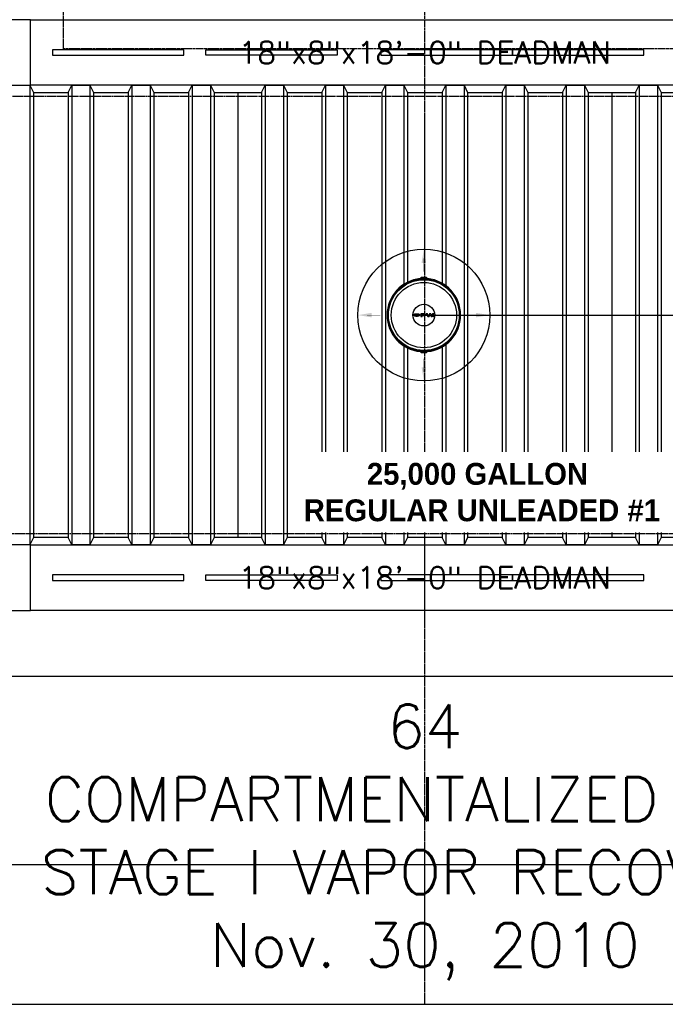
# Model space of a CAD drawing. Extents: x -169 to 7270, y -140 to 2984.
# Tile 491 of 656: x 1587 to 1764, y 1128 to 1398. Entities that reach past the tile are written whole.
import ezdxf
from ezdxf.enums import TextEntityAlignment as Align

# ---------------------------------------------------------------- set-up
doc = ezdxf.new("R2010")
doc.units = 0
doc.header["$MEASUREMENT"] = 0
for name, pattern in [('CENTER1', [0.6625, 0.5, -0.075, 0.0125, -0.075]), ('HIDDEN3', [0.1875, 0.125, -0.0625]), ('VENT', [0.04, 0.02, -0.02])]:
    doc.linetypes.add(name, pattern=pattern)
doc.layers.get('0').update_dxf_attribs({"color": 255, "linetype": 'CONTINUOUS'})
doc.layers.add('FREEZE-LINES', color=8, linetype='CONTINUOUS', plot=False)
for name, color, linetype in [('FREEZE-OUTLINE-TITLES', 60, 'CONTINUOUS'), ('MULTI-PORT-MANHOLE-HATCH', 252, 'CONTINUOUS'), ('PIPING-VENT', 3, 'VENT'), ('TANK-ANCHOR', 4, 'CONTINUOUS'), ('TANK-DESCRIPTION', 3, 'CONTINUOUS'), ('TANK-MANHOLE-COVER-18', 2, 'CONTINUOUS'), ('TANK-MANHOLE-COVER-HATCH-18', 7, 'CONTINUOUS'), ('TANK-SLAB', 6, 'CONTINUOUS'), ('TANK-SLOPE', 3, 'CONTINUOUS'), ('TANK-UST', 5, 'CONTINUOUS'), ('TANK-UST-RIB', 7, 'CONTINUOUS'), ('TEXT', 3, 'CONTINUOUS')]:
    doc.layers.add(name, color=color, linetype=linetype)
doc.styles.add('BOLD', font='bold', dxfattribs={"height": 7.2})
doc.styles.add('SIMPLEX', font='simplex')

msp = doc.modelspace()

# ---------------------------------------------------------------- hatches: boundary and pattern name
at = {"layer": 'TANK-MANHOLE-COVER-HATCH-18', "linetype": 'Continuous'}
h = msp.add_hatch(color=256, dxfattribs=at)
h.paths.add_polyline_path([(1696.48005, 1317.22151), (1696.41418, 1317.26267), (1696.33596, 1317.2997), (1696.24677, 1317.33124), (1696.14934, 1317.3573), (1696.04505, 1317.37649), (1695.93665, 1317.38882), (1695.82413, 1317.39429), (1695.71162, 1317.39152), (1695.60185, 1317.38327), (1695.49482, 1317.36678), (1695.39329, 1317.34481), (1695.29999, 1317.31598), (1695.21629, 1317.28166), (1695.14495, 1317.24186), (1695.08458, 1317.19794), (1695.03931, 1317.15127), (1695.01564, 1317.11422), (1694.99816, 1317.07717), (1694.98994, 1317.02503), (1694.99818, 1316.97426), (1695.02151, 1316.9235), (1695.05994, 1316.87548), (1695.0961, 1316.84408), (1695.14503, 1316.80963), (1695.21639, 1316.76985), (1695.30009, 1316.73556), (1695.3934, 1316.70676), (1695.49495, 1316.68346), (1695.60198, 1316.66838), (1695.71175, 1316.6588), (1695.82427, 1316.65744), (1695.93678, 1316.66295), (1696.04518, 1316.67532), (1696.14946, 1316.69455), (1696.24688, 1316.72064), (1696.33606, 1316.75221), (1696.41426, 1316.78928), (1696.48012, 1316.83045), (1696.53225, 1316.87574), (1696.57066, 1316.92377), (1696.59398, 1316.97455), (1696.60221, 1317.02532), (1696.59396, 1317.07746), (1696.57063, 1317.12685), (1696.5322, 1317.17487)])
h.paths.add_polyline_path([(1696.24406, 1317.11582), (1696.26739, 1317.07191), (1696.27564, 1317.02526), (1696.26741, 1316.97998), (1696.24409, 1316.93606), (1696.20431, 1316.89489), (1696.1508, 1316.85784), (1696.08494, 1316.82626), (1696.00948, 1316.80293), (1695.92715, 1316.78507), (1695.84071, 1316.77682), (1695.75152, 1316.77681), (1695.66507, 1316.78503), (1695.58274, 1316.80285), (1695.50727, 1316.82616), (1695.4414, 1316.85771), (1695.38925, 1316.89475), (1695.34945, 1316.9359), (1695.32475, 1316.97981), (1695.31651, 1317.02509), (1695.32473, 1317.07174), (1695.34942, 1317.11566), (1695.38921, 1317.15683), (1695.44134, 1317.19388), (1695.5072, 1317.22408), (1695.58266, 1317.24879), (1695.66499, 1317.26528), (1695.75143, 1317.27352), (1695.84062, 1317.27354), (1695.92707, 1317.26532), (1696.0094, 1317.24887), (1696.08487, 1317.22419), (1696.15074, 1317.19401), (1696.20426, 1317.15697)], flags=16)
h = msp.add_hatch(color=256, dxfattribs=at)
h.paths.add_polyline_path([(1698.00173, 1317.36037), (1697.92489, 1317.37957), (1697.84256, 1317.39053), (1697.75749, 1317.39463), (1696.94792, 1317.39449), (1696.94805, 1316.65765), (1697.29246, 1316.65771), (1697.29241, 1316.94174), (1697.75757, 1316.94183), (1697.84264, 1316.94596), (1697.92497, 1316.95695), (1698.0018, 1316.9748), (1698.07041, 1317.00088), (1698.12803, 1317.03108), (1698.1733, 1317.06677), (1698.20348, 1317.10656), (1698.21994, 1317.14773), (1698.21994, 1317.1889), (1698.20346, 1317.23006), (1698.17327, 1317.26847), (1698.12798, 1317.30414), (1698.07035, 1317.33569)])
h.paths.add_polyline_path([(1697.29235, 1317.27929), (1697.75751, 1317.27937), (1697.81651, 1317.27527), (1697.8714, 1317.2643), (1697.91805, 1317.24647), (1697.95511, 1317.22315), (1697.97706, 1317.19708), (1697.9853, 1317.16827), (1697.97707, 1317.13945), (1697.95513, 1317.11201), (1697.91808, 1317.08867), (1697.87143, 1317.0722), (1697.81655, 1317.05984), (1697.75755, 1317.05709), (1697.29239, 1317.057)], flags=16)
for points in [[(1698.77425, 1317.39482), (1698.41337, 1317.39475), (1698.8814, 1316.65799), (1699.18877, 1316.65805), (1699.46447, 1317.21793), (1699.74037, 1316.65815), (1700.04773, 1316.6582), (1700.5155, 1317.39513), (1700.15462, 1317.39507), (1699.89813, 1316.83381), (1699.64418, 1317.39497), (1699.28468, 1317.39491), (1699.03094, 1316.83366)], [(1700.28511, 1316.65413, 1), (1700.43605, 1316.65416, 1)]]:
    msp.add_hatch(color=256, dxfattribs=at).paths.add_polyline_path(points)

# ---------------------------------------------------------------- linework, layer by layer
msp.add_line((1871.11488, 1166.23682), (1524.86489, 1166.23682))
at = {"layer": 'FREEZE-LINES', "color": 8, "linetype": 'CENTER1'}
msp.add_line((1698, 1128.01471), (1698, 1668.01471), dxfattribs=at)
at = {"layer": 'FREEZE-OUTLINE-TITLES', "linetype": 'Continuous'}
msp.add_lwpolyline([(2220, 1668.02207), (1176, 1668.02207), (1176, 1128.01471), (2220, 1128.01471)], close=True, dxfattribs=at)
at = {"layer": 'MULTI-PORT-MANHOLE-HATCH'}
msp.add_line((1697.75755, 1317.00906), (1997.37688, 1317.00906), dxfattribs=at)
at = {"layer": 'PIPING-VENT', "ltscale": 3}
for p, q in [((1599.00016, 1390.01839), (1599.00016, 1471.01683)), ((2035.21651, 1390.01839), (1599.00016, 1390.01839))]:
    msp.add_line(p, q, dxfattribs=at)
at = {"layer": 'TANK-ANCHOR'}
for points in [[(1590, 1398.01839), (1410, 1398.01839), (1410, 1380.01839), (1590, 1380.01839)], [(1590, 1380.01839), (1590, 1398.01839), (1806, 1398.01839), (1806, 1380.01839)], [(1590, 1254.01839), (1410, 1254.01839), (1410, 1236.01839), (1590, 1236.01839)], [(1590, 1236.01839), (1590, 1254.01839), (1806, 1254.01839), (1806, 1236.01839)]]:
    msp.add_lwpolyline(points, close=True, dxfattribs=at)
at = {"layer": 'TANK-ANCHOR', "color": 7}
for points in [[(1632, 1388.26839), (1632, 1389.76839), (1596, 1389.76839), (1596, 1388.26839)], [(1638, 1388.26839), (1638, 1389.76839), (1674, 1389.76839), (1674, 1388.26839)], [(1722, 1389.76839), (1686, 1389.76839), (1686, 1388.26839), (1722, 1388.26839)], [(1722, 1389.76839), (1722, 1388.26839), (1758, 1388.26839), (1758, 1389.76839)], [(1632, 1244.26839), (1632, 1245.76839), (1596, 1245.76839), (1596, 1244.26839)], [(1638, 1244.26839), (1638, 1245.76839), (1674, 1245.76839), (1674, 1244.26839)], [(1722, 1245.76839), (1686, 1245.76839), (1686, 1244.26839), (1722, 1244.26839)], [(1722, 1245.76839), (1722, 1244.26839), (1758, 1244.26839), (1758, 1245.76839)]]:
    msp.add_lwpolyline(points, close=True, dxfattribs=at)
at = {"layer": 'TANK-MANHOLE-COVER-18', "color": 1, "linetype": 'Continuous'}
msp.add_line((1697.10349, 1306.90309), (1696.84411, 1307.16376), dxfattribs=at)
at = {"layer": 'TANK-MANHOLE-COVER-18', "color": 4, "linetype": 'Continuous'}
msp.add_lwpolyline([(1698.45961, 1327.29616), (1697.05042, 1327.2959, 0.196009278), (1697.00673, 1327.27808), (1696.75043, 1327.02737, 0.904675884), (1696.75404, 1306.99039), (1697.01042, 1306.73977, 0.196009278), (1697.05412, 1306.72196), (1698.46332, 1306.72222, 0.196009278), (1698.50701, 1306.74004), (1698.76315, 1306.9906, 0.904814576), (1698.75954, 1327.02788), (1698.50332, 1327.27835, 0.196009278)], format="xyb", close=True, dxfattribs=at)
at = {"layer": 'TANK-MANHOLE-COVER-18', "color": 1, "linetype": 'Continuous'}
for points in [[(1698.65537, 1307.25317, 0.912362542), (1698.65186, 1326.76527), (1698.61564, 1326.69001, 0.044356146), (1696.89465, 1326.68958), (1696.85974, 1326.76495, 0.912362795), (1696.86325, 1307.25285), (1696.89814, 1307.32823, 0.044356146), (1698.61912, 1307.32842)], [(1696.92505, 1326.72116), (1696.89683, 1326.7827), (1697.13829, 1327.02424), (1698.37322, 1327.02446), (1698.61476, 1326.783), (1698.58533, 1326.72157, 0.042658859)], [(1696.92855, 1307.29666), (1696.90035, 1307.23512), (1697.14189, 1306.99366), (1698.37682, 1306.99389), (1698.61828, 1307.23543), (1698.58883, 1307.29685, -0.042658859)]]:
    msp.add_lwpolyline(points, format="xyb", close=True, dxfattribs=at)
at = {"layer": 'TANK-MANHOLE-COVER-18', "color": 2, "linetype": 'Continuous'}
for radius in [9.70655, 8.9505, 2.98304]:
    msp.add_circle((1697.75755, 1317.00906), radius, dxfattribs=at)
at = {"layer": 'TANK-MANHOLE-COVER-HATCH-18', "linetype": 'Continuous'}
for points in [[(1696.60221, 1317.02532), (1696.59398, 1316.97455), (1696.57066, 1316.92377), (1696.53225, 1316.87574), (1696.48012, 1316.83045), (1696.41426, 1316.78928), (1696.33606, 1316.75221), (1696.24688, 1316.72064), (1696.14946, 1316.69455), (1696.04518, 1316.67532), (1695.93678, 1316.66295), (1695.82427, 1316.65744), (1695.71175, 1316.6588), (1695.60198, 1316.66838), (1695.49495, 1316.68346), (1695.3934, 1316.70676), (1695.30009, 1316.73556), (1695.21639, 1316.76985), (1695.14503, 1316.80963), (1695.0961, 1316.84408), (1695.05994, 1316.87548), (1695.02151, 1316.9235), (1694.99818, 1316.97426), (1694.98994, 1317.02503), (1694.99816, 1317.07717), (1695.01564, 1317.11422), (1695.03931, 1317.15127), (1695.08458, 1317.19794), (1695.14495, 1317.24186), (1695.21629, 1317.28166), (1695.29999, 1317.31598), (1695.39329, 1317.34481), (1695.49482, 1317.36678), (1695.60185, 1317.38327), (1695.71162, 1317.39152), (1695.82413, 1317.39429), (1695.93665, 1317.38882), (1696.04505, 1317.37649), (1696.14934, 1317.3573), (1696.24677, 1317.33124), (1696.33596, 1317.2997), (1696.41418, 1317.26267), (1696.48005, 1317.22151), (1696.5322, 1317.17487), (1696.57063, 1317.12685), (1696.59396, 1317.07746)], [(1696.08487, 1317.22419), (1696.15074, 1317.19401), (1696.20426, 1317.15697), (1696.24406, 1317.11582), (1696.26739, 1317.07191), (1696.27564, 1317.02526), (1696.26741, 1316.97998), (1696.24409, 1316.93606), (1696.20431, 1316.89489), (1696.1508, 1316.85784), (1696.08494, 1316.82626), (1696.00948, 1316.80293), (1695.92715, 1316.78507), (1695.84071, 1316.77682), (1695.75152, 1316.77681), (1695.66507, 1316.78503), (1695.58274, 1316.80285), (1695.50727, 1316.82616), (1695.4414, 1316.85771), (1695.38925, 1316.89475), (1695.34945, 1316.9359), (1695.32475, 1316.97981), (1695.31651, 1317.02509), (1695.32473, 1317.07174), (1695.34942, 1317.11566), (1695.38921, 1317.15683), (1695.44134, 1317.19388), (1695.5072, 1317.22408), (1695.58266, 1317.24879), (1695.66499, 1317.26528), (1695.75143, 1317.27352), (1695.84062, 1317.27354), (1695.92707, 1317.26532), (1696.0094, 1317.24887)], [(1698.00173, 1317.36037), (1697.92489, 1317.37957), (1697.84256, 1317.39053), (1697.75749, 1317.39463), (1696.94792, 1317.39449), (1696.94805, 1316.65765), (1697.29246, 1316.65771), (1697.29241, 1316.94174), (1697.75757, 1316.94183), (1697.84264, 1316.94596), (1697.92497, 1316.95695), (1698.0018, 1316.9748), (1698.07041, 1317.00088), (1698.12803, 1317.03108), (1698.1733, 1317.06677), (1698.20348, 1317.10656), (1698.21994, 1317.14773), (1698.21994, 1317.1889), (1698.20346, 1317.23006), (1698.17327, 1317.26847), (1698.12798, 1317.30414), (1698.07035, 1317.33569)], [(1697.8714, 1317.2643), (1697.81651, 1317.27527), (1697.75751, 1317.27937), (1697.29235, 1317.27929), (1697.29239, 1317.057), (1697.75755, 1317.05709), (1697.81655, 1317.05984), (1697.87143, 1317.0722), (1697.91808, 1317.08867), (1697.95513, 1317.11201), (1697.97707, 1317.13945), (1697.9853, 1317.16827), (1697.97706, 1317.19708), (1697.95511, 1317.22315), (1697.91805, 1317.24647)], [(1698.8814, 1316.65799), (1699.18877, 1316.65805), (1699.46447, 1317.21793), (1699.74037, 1316.65815), (1700.04773, 1316.6582), (1700.5155, 1317.39513), (1700.15462, 1317.39507), (1699.89813, 1316.83381), (1699.64418, 1317.39497), (1699.28468, 1317.39491), (1699.03094, 1316.83366), (1698.77425, 1317.39482), (1698.41337, 1317.39475)]]:
    msp.add_lwpolyline(points, close=True, dxfattribs=at)
msp.add_circle((1700.36058, 1316.65414), 0.07547, dxfattribs=at)
at = {"layer": 'TANK-SLAB'}
msp.add_lwpolyline([(2035.21651, 1218.01839), (2035.21651, 1578.01839), (1364.64415, 1578.01839), (1364.64415, 1218.01839)], close=True, dxfattribs=at)
at = {"layer": 'TANK-SLOPE', "const_width": 0.125}
for points in [[(1697.75755, 1332.57786), (1697.75755, 1328.93707)], [(1682.18875, 1317.00906), (1685.82954, 1317.00906)], [(1713.32635, 1317.00906), (1709.68557, 1317.00906)], [(1697.75755, 1301.44026), (1697.75755, 1305.08105)]]:
    msp.add_lwpolyline(points, dxfattribs=at)
at = {"layer": 'TANK-SLOPE'}
msp.add_circle((1697.75755, 1317.00906), 18.0688, dxfattribs=at)
for points in [[(1697.13255, 1331.32786), (1697.75755, 1335.07786), (1698.38255, 1331.32786)], [(1683.43875, 1316.38406), (1679.68875, 1317.00906), (1683.43875, 1317.63406)], [(1712.07635, 1316.38406), (1715.82635, 1317.00906), (1712.07635, 1317.63406)], [(1697.13255, 1302.69026), (1697.75755, 1298.94026), (1698.38255, 1302.69026)]]:
    msp.add_solid(points, dxfattribs=at)
at = {"layer": 'TANK-UST'}
for points in [[(1584.75755, 1380.01839), (1589.75755, 1380.01839), (1590.75755, 1378.01839), (1600.25755, 1378.01839), (1601.25755, 1380.01839), (1606.25755, 1380.01839), (1607.25755, 1378.01839), (1616.75755, 1378.01839), (1617.75755, 1380.01839), (1622.75755, 1380.01839), (1623.75755, 1378.01839), (1633.25755, 1378.01839), (1634.25755, 1380.01839), (1639.25755, 1380.01839), (1640.25755, 1378.01839), (1653.25755, 1378.01839), (1654.25755, 1380.01839), (1659.25755, 1380.01839), (1660.25755, 1378.01839), (1669.75755, 1378.01839), (1670.75755, 1380.01839), (1675.75755, 1380.01839), (1676.75755, 1378.01839), (1686.25755, 1378.01839), (1687.25755, 1380.01839), (1692.25755, 1380.01839), (1693.25755, 1378.01839), (1702.75755, 1378.01839), (1703.75755, 1380.01839), (1708.75755, 1380.01839), (1709.75755, 1378.01839), (1719.25755, 1378.01839), (1720.25755, 1380.01839), (1725.25755, 1380.01839), (1726.25755, 1378.01839), (1735.75755, 1378.01839), (1736.75755, 1380.01839), (1741.75755, 1380.01839), (1742.75755, 1378.01839), (1755.75755, 1378.01839), (1756.75755, 1380.01839), (1761.75755, 1380.01839), (1762.75755, 1378.01839), (1772.25755, 1378.01839)], [(1772.25755, 1256.01839), (1762.75755, 1256.01839), (1761.75755, 1254.01839), (1756.75755, 1254.01839), (1755.75755, 1256.01839), (1742.75755, 1256.01839), (1741.75755, 1254.01839), (1736.75755, 1254.01839), (1735.75755, 1256.01839), (1726.25755, 1256.01839), (1725.25755, 1254.01839), (1720.25755, 1254.01839), (1719.25755, 1256.01839), (1709.75755, 1256.01839), (1708.75755, 1254.01839), (1703.75755, 1254.01839), (1702.75755, 1256.01839), (1693.25755, 1256.01839), (1692.25755, 1254.01839), (1687.25755, 1254.01839), (1686.25755, 1256.01839), (1676.75755, 1256.01839), (1675.75755, 1254.01839), (1670.75755, 1254.01839), (1669.75755, 1256.01839), (1660.25755, 1256.01839), (1659.25755, 1254.01839), (1654.25755, 1254.01839), (1653.25755, 1256.01839), (1640.25755, 1256.01839), (1639.25755, 1254.01839), (1634.25755, 1254.01839), (1633.25755, 1256.01839), (1623.75755, 1256.01839), (1622.75755, 1254.01839), (1617.75755, 1254.01839), (1616.75755, 1256.01839), (1607.25755, 1256.01839), (1606.25755, 1254.01839), (1601.25755, 1254.01839), (1600.25755, 1256.01839), (1590.75755, 1256.01839), (1589.75755, 1254.01839), (1584.75755, 1254.01839)]]:
    msp.add_lwpolyline(points, dxfattribs=at)
at = {"layer": 'TANK-UST', "color": 2, "linetype": 'HIDDEN3'}
msp.add_lwpolyline([(1911.25755, 1377.01839), (1915.76255, 1377.01839, -0.9539575), (1915.76255, 1257.01839), (1911.25755, 1257.01839), (1904.0002, 1257.01839), (1808.75, 1257.01839), (1709.73065, 1257.01839), (1484.73065, 1257.01839), (1480.23745, 1257.01839, -0.9539575), (1480.23745, 1377.01839), (1484.73065, 1377.01839), (1709.73065, 1377.01839), (1808.75, 1377.01839), (1904.0002, 1377.01839)], format="xyb", close=True, dxfattribs=at)
at = {"layer": 'TANK-UST-RIB'}
for p, q in [((1589.75755, 1380.01839), (1589.75755, 1254.01839)), ((1601.25755, 1380.01839), (1601.25755, 1254.01839)), ((1606.25755, 1380.01839), (1606.25755, 1254.01839)), ((1617.75755, 1380.01839), (1617.75755, 1254.01839)), ((1622.75755, 1380.01839), (1622.75755, 1254.01839)), ((1634.25755, 1380.01839), (1634.25755, 1254.01839)), ((1639.25755, 1380.01839), (1639.25755, 1254.01839)), ((1654.25755, 1380.01839), (1654.25755, 1254.01839)), ((1659.25755, 1380.01839), (1659.25755, 1254.01839)), ((1670.75755, 1380.01839), (1670.75755, 1254.01839)), ((1675.75755, 1380.01839), (1675.75755, 1254.01839)), ((1687.25755, 1380.01839), (1687.25755, 1254.01839)), ((1692.25755, 1380.01839), (1692.25755, 1325.44296)), ((1703.75755, 1380.01839), (1703.75755, 1325.0949)), ((1708.75755, 1380.01839), (1708.75755, 1254.01839)), ((1720.25755, 1380.01839), (1720.25755, 1254.01839)), ((1725.25755, 1380.01839), (1725.25755, 1254.01839)), ((1736.75755, 1380.01839), (1736.75755, 1254.01839)), ((1741.75755, 1380.01839), (1741.75755, 1254.01839)), ((1756.75755, 1380.01839), (1756.75755, 1254.01839)), ((1761.75755, 1380.01839), (1761.75755, 1254.01839)), ((1590.75755, 1378.01839), (1590.75755, 1256.01839)), ((1600.25755, 1378.01839), (1600.25755, 1256.01839)), ((1607.25755, 1378.01839), (1607.25755, 1256.01839)), ((1616.75755, 1378.01839), (1616.75755, 1256.01839)), ((1623.75755, 1378.01839), (1623.75755, 1256.01839)), ((1633.25755, 1378.01839), (1633.25755, 1256.01839)), ((1640.25755, 1378.01839), (1640.25755, 1256.01839)), ((1646.75755, 1378.01839), (1646.75755, 1256.01839)), ((1653.25755, 1378.01839), (1653.25755, 1256.01839)), ((1660.25755, 1378.01839), (1660.25755, 1256.01839)), ((1669.75755, 1378.01839), (1669.75755, 1256.01839)), ((1676.75755, 1378.01839), (1676.75755, 1256.01839)), ((1686.25755, 1378.01839), (1686.25755, 1256.01839)), ((1693.25755, 1378.01839), (1693.25755, 1326.01632)), ((1702.75755, 1378.01839), (1702.75755, 1325.74867)), ((1709.75755, 1378.01839), (1709.75755, 1256.01839)), ((1719.25755, 1378.01839), (1719.25755, 1256.01839)), ((1726.25755, 1378.01839), (1726.25755, 1256.01839)), ((1735.75755, 1378.01839), (1735.75755, 1256.01839)), ((1742.75755, 1378.01839), (1742.75755, 1256.01839)), ((1749.25755, 1378.01839), (1749.25755, 1256.01839)), ((1755.75755, 1378.01839), (1755.75755, 1256.01839)), ((1762.75755, 1378.01839), (1762.75755, 1256.01839)), ((1692.25755, 1308.57516), (1692.25755, 1254.01839)), ((1693.25755, 1308.0018), (1693.25755, 1256.01839)), ((1702.75755, 1308.26945), (1702.75755, 1256.01839)), ((1703.75755, 1308.92323), (1703.75755, 1254.01839))]:
    msp.add_line(p, q, dxfattribs=at)

# ---------------------------------------------------------------- texts
at = {"layer": 'FREEZE-OUTLINE-TITLES', "linetype": 'Continuous', "insert": (1698, 1134.59727), "char_height": 12, "width": 810.034035, "attachment_point": 8, "style": 'SIMPLEX'}
msp.add_mtext('\\A1;64 \\P14,000/10,000 COMPARTMENTALIZED AND 25,000 GALLON\\PSTAGE I VAPOR RECOVERY\\PNov. 30, 2010', dxfattribs=at)
at = {"layer": 'TEXT', "style": 'SIMPLEX'}
for p in [(1698, 1389.01839), (1698, 1245.01839)]:
    msp.add_text('18"x8"x18\'-0" DEADMAN', height=6, dxfattribs=at).set_placement(p, align=Align.MIDDLE)

# ---------------------------------------------------------------- next in the draw order: texts
at = {"layer": 'TANK-DESCRIPTION', "insert": (1664.82888, 1276.48345), "char_height": 6, "width": 95.9997625, "attachment_point": 1, "style": 'BOLD', "bg_fill": 3, "box_fill_scale": 1.5, "bg_fill_color": 256, "bg_fill_transparency": 0}
msp.add_mtext('\\pi15.07121; 25,000 GALLON \\P\\pi0.00539;REGULAR UNLEADED #1', dxfattribs=at)

doc.saveas('drawing.dxf')
